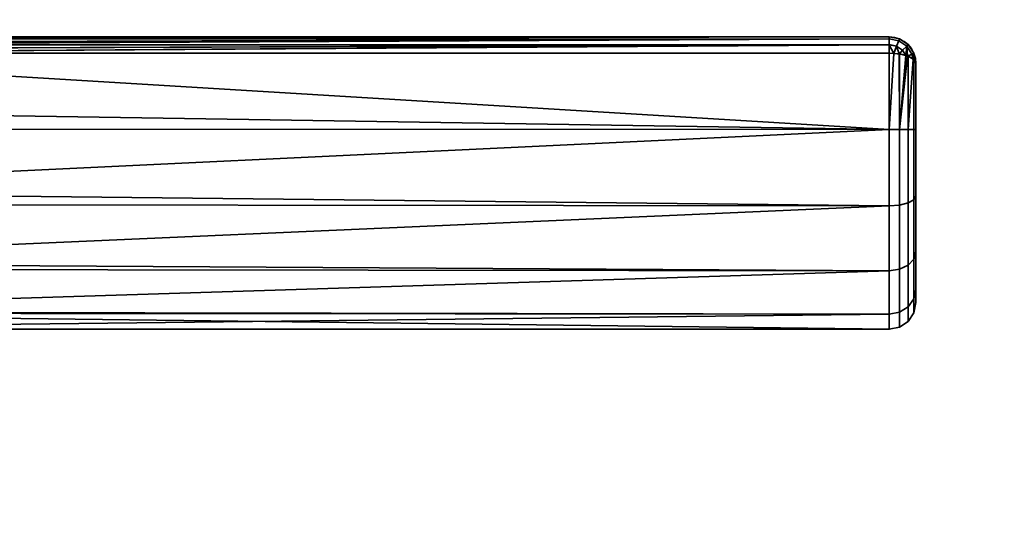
# Model space of a CAD drawing. Header units: millimetres. Extents: x -590 to 3690, y -120 to 127.
# Tile 335 of 656: x 1139 to 1213, y 35 to 72. Entities that reach past the tile are written whole.
import ezdxf

# ---------------------------------------------------------------- set-up
doc = ezdxf.new("R2010")
doc.units = ezdxf.units.MM
doc.layers.add('152', color=7, linetype='Continuous', true_color=0xffffff)

# ---------------------------------------------------------------- blocks, each defined once
blk = doc.blocks.new('UG_SURFACE_002')
at = {"layer": '152', "color": 252, "linetype": 'Continuous', "lineweight": 35}
for points in [[(2165, -31.2, 2203), (2165, 108.2, 2203), (835, 108.2, 2203), (835, -31.2, 2203)], [(985, -31.2, 2053), (985, 108.2, 2053), (2015, 108.2, 2053), (2015, -31.2, 2053)]]:
    blk.add_3dface(points, dxfattribs=at)
blk = doc.blocks.new('UG_SURFACE_082')
at = {"layer": '152', "color": 43, "linetype": 'Continuous', "lineweight": 35}
for points in [[(1204, 71, 1116), (1204, 71, 1092), (1109, 71, 1092.051), (1109, 71, 1115.949)], [(1204, 71, 1092), (1109.002, 71, 1092), (1109, 71, 1092.051)], [(1109, 71, 1115.949), (1109.002, 71, 1116), (1204, 71, 1116)], [(1204, 71, 1116), (1109.002, 71, 1116), (1109.07, 70.888, 1116.66)], [(1109.07, 70.888, 1091.34), (1109.002, 71, 1092), (1204, 71, 1092)], [(1109.07, 70.888, 1116.66), (1109.081, 70.853, 1116.723), (1204, 71, 1116)], [(1204, 71, 1092), (1109.081, 70.853, 1091.277), (1109.07, 70.888, 1091.34)], [(1204, 71, 1116), (1109.081, 70.853, 1116.723), (1109.087, 70.835, 1116.757)], [(1109.087, 70.835, 1091.243), (1109.081, 70.853, 1091.277), (1204, 71, 1092)], [(1109.087, 70.835, 1116.757), (1204, 70.847, 1116.764), (1204, 71, 1116)], [(1204, 71, 1092), (1204, 70.847, 1091.236), (1109.087, 70.835, 1091.243)], [(1204, 70.846, 1116.768), (1204, 70.847, 1116.764), (1109.087, 70.835, 1116.757)], [(1109.169, 70.566, 1090.757), (1109.087, 70.835, 1091.243), (1204, 70.847, 1091.236)], [(1204, 70.846, 1116.768), (1109.087, 70.835, 1116.757), (1109.169, 70.566, 1117.244)], [(1204, 70.847, 1091.236), (1109.206, 70.416, 1090.621), (1109.169, 70.566, 1090.757)], [(1109.169, 70.566, 1117.244), (1109.206, 70.416, 1117.379), (1204, 70.846, 1116.768)], [(1109.21, 70.399, 1090.607), (1109.206, 70.416, 1090.621), (1204, 70.847, 1091.236)], [(1204, 70.846, 1116.768), (1109.206, 70.416, 1117.379), (1109.21, 70.399, 1117.393)], [(1204, 70.847, 1091.236), (1204, 70.846, 1091.232), (1109.21, 70.399, 1090.607)], [(1109.21, 70.399, 1117.393), (1204, 70.415, 1117.411), (1204, 70.846, 1116.768)], [(1204, 70.846, 1091.232), (1204, 70.415, 1090.589), (1109.21, 70.399, 1090.607)], [(1204, 70.41, 1117.419), (1204, 70.415, 1117.411), (1109.21, 70.399, 1117.393)], [(1109.289, 70.067, 1090.308), (1109.21, 70.399, 1090.607), (1204, 70.415, 1090.589)], [(1204, 70.41, 1117.419), (1109.21, 70.399, 1117.393), (1109.289, 70.067, 1117.692)], [(1204, 70.415, 1090.589), (1109.35, 69.783, 1090.16), (1109.289, 70.067, 1090.308)], [(1109.289, 70.067, 1117.692), (1109.35, 69.783, 1117.84), (1204, 70.41, 1117.419)], [(1109.353, 69.769, 1090.154), (1109.35, 69.783, 1090.16), (1204, 70.415, 1090.589)], [(1204, 70.41, 1117.419), (1109.35, 69.783, 1117.84), (1109.353, 69.769, 1117.846)], [(1204, 70.415, 1090.589), (1204, 70.41, 1090.581), (1109.353, 69.769, 1090.154)], [(1109.353, 69.769, 1117.846), (1204, 69.769, 1117.846), (1204, 70.41, 1117.419)], [(1204, 70.41, 1090.581), (1204, 69.769, 1090.154), (1109.353, 69.769, 1090.154)], [(1204.707, 70.706, 1116.768), (1204.765, 70.848, 1116), (1204, 71, 1116), (1204, 70.847, 1116.764)], [(1204, 70.847, 1091.236), (1204, 71, 1092), (1204.765, 70.848, 1092), (1204.707, 70.706, 1091.232)], [(1204, 71, 1092), (1204, 71, 1116), (1204.765, 70.848, 1116), (1204.765, 70.848, 1092)], [(1204, 70.847, 1116.764), (1204, 70.846, 1116.768), (1204.707, 70.706, 1116.768)], [(1204.707, 70.706, 1091.232), (1204, 70.846, 1091.232), (1204, 70.847, 1091.236)], [(1204.539, 70.302, 1117.419), (1204.707, 70.706, 1116.768), (1204, 70.846, 1116.768), (1204, 70.415, 1117.411)], [(1204, 70.415, 1090.589), (1204, 70.846, 1091.232), (1204.707, 70.706, 1091.232), (1204.539, 70.302, 1090.581)], [(1204, 70.415, 1117.411), (1204, 70.41, 1117.419), (1204.539, 70.302, 1117.419)], [(1204.539, 70.302, 1090.581), (1204, 70.41, 1090.581), (1204, 70.415, 1090.589)], [(1204, 70.41, 1117.419), (1204, 69.769, 1117.846), (1204.339, 69.743, 1117.784)], [(1204.339, 69.743, 1117.784), (1204.539, 70.302, 1117.419), (1204, 70.41, 1117.419)], [(1204, 70.41, 1090.581), (1204.539, 70.302, 1090.581), (1204.339, 69.743, 1090.216)], [(1204.339, 69.743, 1090.216), (1204, 69.769, 1090.154), (1204, 70.41, 1090.581)], [(1204.539, 70.302, 1117.419), (1204.997, 69.997, 1117.419), (1205.306, 70.306, 1116.768), (1204.707, 70.706, 1116.768)], [(1204.707, 70.706, 1091.232), (1205.306, 70.306, 1091.232), (1204.997, 69.997, 1090.581), (1204.539, 70.302, 1090.581)], [(1204.707, 70.706, 1116.768), (1205.306, 70.306, 1116.768), (1205.414, 70.414, 1116), (1204.765, 70.848, 1116)], [(1204.765, 70.848, 1092), (1205.414, 70.414, 1092), (1205.306, 70.306, 1091.232), (1204.707, 70.706, 1091.232)], [(1204.765, 70.848, 1092), (1204.765, 70.848, 1116), (1205.414, 70.414, 1116), (1205.414, 70.414, 1092)], [(1205.306, 70.306, 1116.768), (1205.706, 69.707, 1116.768), (1205.848, 69.765, 1116), (1205.414, 70.414, 1116)], [(1205.414, 70.414, 1092), (1205.848, 69.765, 1092), (1205.706, 69.707, 1091.232), (1205.306, 70.306, 1091.232)], [(1205.414, 70.414, 1092), (1205.414, 70.414, 1116), (1205.848, 69.765, 1116), (1205.848, 69.765, 1092)], [(1204, 64.025, 1089), (1106, 65.568, 1089.082), (1109.353, 69.769, 1090.154)], [(1109.353, 69.769, 1117.846), (1106, 65.568, 1118.918), (1204, 64.025, 1119)], [(1204, 64.025, 1119), (1204, 69.769, 1117.846), (1109.353, 69.769, 1117.846)], [(1109.353, 69.769, 1090.154), (1204, 69.769, 1090.154), (1204, 64.025, 1089)], [(1204, 64.025, 1089), (1204, 69.769, 1090.154), (1204.339, 69.743, 1090.216)], [(1204.339, 69.743, 1117.784), (1204, 69.769, 1117.846), (1204, 64.025, 1119)], [(1204, 64.025, 1119), (1204.765, 64.025, 1118.848), (1204.729, 69.713, 1117.712), (1204.339, 69.743, 1117.784)], [(1204.339, 69.743, 1090.216), (1204.729, 69.713, 1090.288), (1204.765, 64.025, 1089.152), (1204, 64.025, 1089)], [(1204.539, 70.302, 1117.419), (1204.339, 69.743, 1117.784), (1204.729, 69.713, 1117.712)], [(1204.729, 69.713, 1090.288), (1204.339, 69.743, 1090.216), (1204.539, 70.302, 1090.581)], [(1204.729, 69.713, 1117.712), (1204.997, 69.997, 1117.419), (1204.539, 70.302, 1117.419)], [(1204.539, 70.302, 1090.581), (1204.997, 69.997, 1090.581), (1204.729, 69.713, 1090.288)], [(1204.997, 69.997, 1117.419), (1204.729, 69.713, 1117.712), (1204.765, 69.711, 1117.706)], [(1204.765, 69.711, 1090.294), (1204.729, 69.713, 1090.288), (1204.997, 69.997, 1090.581)], [(1204.765, 64.025, 1118.848), (1204.765, 69.711, 1117.706), (1204.729, 69.713, 1117.712)], [(1204.729, 69.713, 1090.288), (1204.765, 69.711, 1090.294), (1204.765, 64.025, 1089.152)], [(1204.765, 69.711, 1117.706), (1205.245, 69.587, 1117.41), (1204.997, 69.997, 1117.419)], [(1204.997, 69.997, 1090.581), (1205.245, 69.587, 1090.59), (1204.765, 69.711, 1090.294)], [(1204.765, 64.025, 1089.152), (1204.765, 69.711, 1090.294), (1205.245, 69.587, 1090.59)], [(1205.245, 69.587, 1117.41), (1204.765, 69.711, 1117.706), (1204.765, 64.025, 1118.848)], [(1205.306, 70.306, 1116.768), (1204.997, 69.997, 1117.419), (1205.245, 69.587, 1117.41)], [(1205.245, 69.587, 1090.59), (1204.997, 69.997, 1090.581), (1205.306, 70.306, 1091.232)], [(1205.245, 69.587, 1117.41), (1205.369, 69.556, 1117.333), (1205.306, 70.306, 1116.768)], [(1205.306, 70.306, 1091.232), (1205.369, 69.556, 1090.667), (1205.245, 69.587, 1090.59)], [(1205.369, 69.556, 1117.333), (1205.706, 69.707, 1116.768), (1205.306, 70.306, 1116.768)], [(1205.306, 70.306, 1091.232), (1205.706, 69.707, 1091.232), (1205.369, 69.556, 1090.667)], [(1205.706, 69.707, 1116.768), (1205.369, 69.556, 1117.333), (1205.414, 69.544, 1117.305)], [(1205.414, 69.544, 1090.695), (1205.369, 69.556, 1090.667), (1205.706, 69.707, 1091.232)], [(1205.414, 69.544, 1117.305), (1205.806, 69.318, 1116.764), (1205.706, 69.707, 1116.768)], [(1205.706, 69.707, 1091.232), (1205.806, 69.318, 1091.236), (1205.414, 69.544, 1090.695)], [(1205.848, 69.765, 1116), (1205.706, 69.707, 1116.768), (1205.806, 69.318, 1116.764)], [(1205.806, 69.318, 1091.236), (1205.706, 69.707, 1091.232), (1205.848, 69.765, 1092)], [(1205.806, 69.318, 1116.764), (1205.848, 69.294, 1116.706), (1205.848, 69.765, 1116)], [(1205.848, 69.765, 1092), (1205.848, 69.294, 1091.293), (1205.806, 69.318, 1091.236)], [(1205.848, 69.294, 1116.706), (1206, 69, 1116), (1205.848, 69.765, 1116)], [(1205.848, 69.765, 1092), (1206, 69, 1092), (1205.848, 69.294, 1091.293)], [(1205.848, 69.765, 1092), (1205.848, 69.765, 1116), (1206, 69, 1116), (1206, 69, 1092)], [(1205.369, 69.556, 1117.333), (1205.245, 69.587, 1117.41), (1204.765, 64.025, 1118.848)], [(1205.245, 69.587, 1090.59), (1205.369, 69.556, 1090.667), (1204.765, 64.025, 1089.152)], [(1204.765, 64.025, 1118.848), (1205.414, 64.024, 1118.414), (1205.414, 69.544, 1117.305), (1205.369, 69.556, 1117.333)], [(1205.369, 69.556, 1090.667), (1205.414, 69.544, 1090.695), (1205.414, 64.024, 1089.586), (1204.765, 64.025, 1089.152)], [(1205.414, 64.024, 1089.586), (1205.414, 69.544, 1090.695), (1205.806, 69.318, 1091.236)], [(1205.806, 69.318, 1116.764), (1205.414, 69.544, 1117.305), (1205.414, 64.024, 1118.414)], [(1205.414, 64.024, 1118.414), (1205.848, 64.023, 1117.765), (1205.848, 69.294, 1116.706), (1205.806, 69.318, 1116.764)], [(1205.806, 69.318, 1091.236), (1205.848, 69.294, 1091.293), (1205.848, 64.023, 1090.235), (1205.414, 64.024, 1089.586)], [(1206, 69, 1092), (1206, 64.022, 1091), (1205.848, 64.023, 1090.235), (1205.848, 69.294, 1091.293)], [(1206, 64.022, 1117), (1206, 69, 1116), (1205.848, 69.294, 1116.706), (1205.848, 64.023, 1117.765)], [(1206, 69, 1092), (1206, 69, 1116), (1206, 64.022, 1117), (1206, 59.04, 1116.017)], [(1206, 59.04, 1091.983), (1206, 64.022, 1091), (1206, 69, 1092), (1206, 59.04, 1116.017)], [(1204, 64.025, 1089), (1106, 64.051, 1089.242), (1106, 65.568, 1089.082)], [(1106, 65.568, 1118.918), (1106, 64.051, 1118.758), (1204, 64.025, 1119)], [(1204, 64.025, 1119), (1106, 64.051, 1118.758), (1106, 59.365, 1118.266)], [(1106, 59.365, 1089.734), (1106, 64.051, 1089.242), (1204, 64.025, 1089)], [(1106, 59.365, 1118.266), (1204, 58.277, 1117.865), (1204, 64.025, 1119)], [(1204, 64.025, 1089), (1204, 58.277, 1090.135), (1106, 59.365, 1089.734)], [(1204.765, 64.025, 1089.152), (1204.765, 58.335, 1090.275), (1204, 58.277, 1090.135), (1204, 64.025, 1089)], [(1204.765, 58.335, 1117.725), (1204.765, 64.025, 1118.848), (1204, 64.025, 1119), (1204, 58.277, 1117.865)], [(1205.414, 64.024, 1089.586), (1205.414, 58.501, 1090.676), (1204.765, 58.335, 1090.275), (1204.765, 64.025, 1089.152)], [(1205.414, 58.501, 1117.324), (1205.414, 64.024, 1118.414), (1204.765, 64.025, 1118.848), (1204.765, 58.335, 1117.725)], [(1205.848, 64.023, 1090.235), (1205.848, 58.748, 1091.276), (1205.414, 58.501, 1090.676), (1205.414, 64.024, 1089.586)], [(1205.848, 58.748, 1116.724), (1205.848, 64.023, 1117.765), (1205.414, 64.024, 1118.414), (1205.414, 58.501, 1117.324)], [(1206, 64.022, 1091), (1206, 59.04, 1091.983), (1205.848, 58.748, 1091.276), (1205.848, 64.023, 1090.235)], [(1206, 59.04, 1116.017), (1206, 64.022, 1117), (1205.848, 64.023, 1117.765), (1205.848, 58.748, 1116.724)], [(1204, 58.277, 1090.135), (1106, 58.376, 1090.305), (1106, 59.365, 1089.734)], [(1106, 59.365, 1118.266), (1106, 58.376, 1117.695), (1204, 58.277, 1117.865)], [(1205.848, 58.748, 1091.276), (1205.848, 54.275, 1094.258), (1205.414, 53.816, 1093.799), (1205.414, 58.501, 1090.676)], [(1205.848, 54.275, 1113.742), (1205.848, 58.748, 1116.724), (1205.414, 58.501, 1117.324), (1205.414, 53.816, 1114.201)], [(1206, 59.04, 1091.983), (1206, 54.815, 1094.8), (1205.848, 54.275, 1094.258), (1205.848, 58.748, 1091.276)], [(1206, 54.815, 1113.2), (1206, 59.04, 1116.017), (1205.848, 58.748, 1116.724), (1205.848, 54.275, 1113.742)], [(1206, 54.815, 1094.8), (1206, 59.04, 1116.017), (1206, 54.815, 1113.2)], [(1206, 54.815, 1094.8), (1206, 59.04, 1091.983), (1206, 59.04, 1116.017)], [(1204, 58.277, 1117.865), (1106, 58.376, 1117.695), (1106, 53.963, 1115.147)], [(1106, 53.963, 1092.853), (1106, 58.376, 1090.305), (1204, 58.277, 1090.135)], [(1106, 53.963, 1115.147), (1204, 53.402, 1114.615), (1204, 58.277, 1117.865)], [(1204, 58.277, 1090.135), (1204, 53.402, 1093.385), (1106, 53.963, 1092.853)], [(1204.765, 58.335, 1090.275), (1204.765, 53.51, 1093.492), (1204, 53.402, 1093.385), (1204, 58.277, 1090.135)], [(1204.765, 53.51, 1114.508), (1204.765, 58.335, 1117.725), (1204, 58.277, 1117.865), (1204, 53.402, 1114.615)], [(1205.414, 58.501, 1090.676), (1205.414, 53.816, 1093.799), (1204.765, 53.51, 1093.492), (1204.765, 58.335, 1090.275)], [(1205.414, 53.816, 1114.201), (1205.414, 58.501, 1117.324), (1204.765, 58.335, 1117.725), (1204.765, 53.51, 1114.508)], [(1206, 54.815, 1094.8), (1206, 51.992, 1099.02), (1205.848, 51.285, 1098.727), (1205.848, 54.275, 1094.258)], [(1206, 51.992, 1108.98), (1206, 54.815, 1113.2), (1205.848, 54.275, 1113.742), (1205.848, 51.285, 1109.273)], [(1206, 54.815, 1113.2), (1206, 51.992, 1108.98), (1206, 51, 1104)], [(1206, 51, 1104), (1206, 51.992, 1099.02), (1206, 54.815, 1094.8), (1206, 54.815, 1113.2)], [(1205.848, 54.275, 1094.258), (1205.848, 51.285, 1098.727), (1205.414, 50.685, 1098.478), (1205.414, 53.816, 1093.799)], [(1205.848, 51.285, 1109.273), (1205.848, 54.275, 1113.742), (1205.414, 53.816, 1114.201), (1205.414, 50.685, 1109.522)], [(1204, 53.402, 1093.385), (1106, 53.516, 1093.467), (1106, 53.963, 1092.853)], [(1106, 53.963, 1115.147), (1106, 53.516, 1114.532), (1204, 53.402, 1114.615)], [(1204, 53.402, 1114.615), (1106, 53.516, 1114.532), (1106, 50.297, 1110.101)], [(1106, 50.297, 1097.899), (1106, 53.516, 1093.467), (1204, 53.402, 1093.385)], [(1106, 50.297, 1110.101), (1204, 50.144, 1109.746), (1204, 53.402, 1114.615)], [(1106, 50.297, 1097.899), (1204, 53.402, 1093.385), (1204, 50.144, 1098.254)], [(1204.765, 53.51, 1093.492), (1204.765, 50.285, 1098.312), (1204, 50.144, 1098.254), (1204, 53.402, 1093.385)], [(1204.765, 50.285, 1109.688), (1204.765, 53.51, 1114.508), (1204, 53.402, 1114.615), (1204, 50.144, 1109.746)], [(1205.414, 53.816, 1093.799), (1205.414, 50.685, 1098.478), (1204.765, 50.285, 1098.312), (1204.765, 53.51, 1093.492)], [(1205.414, 50.685, 1109.522), (1205.414, 53.816, 1114.201), (1204.765, 53.51, 1114.508), (1204.765, 50.285, 1109.688)], [(1206, 51.992, 1099.02), (1206, 51, 1104), (1205.848, 50.235, 1104), (1205.848, 51.285, 1098.727)], [(1206, 51, 1104), (1206, 51.992, 1108.98), (1205.848, 51.285, 1109.273), (1205.848, 50.235, 1104)], [(1205.848, 51.285, 1098.727), (1205.848, 50.235, 1104), (1205.414, 49.586, 1104), (1205.414, 50.685, 1098.478)], [(1205.848, 50.235, 1104), (1205.848, 51.285, 1109.273), (1205.414, 50.685, 1109.522), (1205.414, 49.586, 1104)], [(1205.414, 50.685, 1098.478), (1205.414, 49.586, 1104), (1204.765, 49.152, 1104), (1204.765, 50.285, 1098.312)], [(1205.414, 49.586, 1104), (1205.414, 50.685, 1109.522), (1204.765, 50.285, 1109.688), (1204.765, 49.152, 1104)], [(1204, 50.144, 1098.254), (1106, 50.218, 1098.27), (1106, 50.297, 1097.899)], [(1106, 50.297, 1110.101), (1106, 50.218, 1109.73), (1204, 50.144, 1109.746)], [(1204, 50.144, 1109.746), (1106, 50.218, 1109.73), (1106, 49, 1104)], [(1204, 49, 1104), (1106, 49, 1104), (1106, 50.218, 1098.27)], [(1106, 50.218, 1098.27), (1204, 50.144, 1098.254), (1204, 49, 1104)], [(1106, 49, 1104), (1204, 49, 1104), (1204, 50.144, 1109.746)], [(1204.765, 50.285, 1098.312), (1204.765, 49.152, 1104), (1204, 49, 1104), (1204, 50.144, 1098.254)], [(1204.765, 49.152, 1104), (1204.765, 50.285, 1109.688), (1204, 50.144, 1109.746), (1204, 49, 1104)]]:
    blk.add_3dface(points, dxfattribs=at)
blk = doc.blocks.new('UG_SURFACE_097')
at = {"layer": '152', "color": 254, "linetype": 'Continuous', "lineweight": 35}
for points in [[(1999.75, -35, 2033.25), (1999.75, 111.75, 2033.25), (1000.25, 111.75, 2033.25), (1000.25, -35, 2033.25)], [(1975.75, 106.75, 2009.25), (1975.75, 5, 2009.25), (1024.25, 5, 2009.25), (1024.25, 106.75, 2009.25)]]:
    blk.add_3dface(points, dxfattribs=at)
blk = doc.blocks.new('UG_SURFACE_098')
at = {"layer": '152', "color": 7, "linetype": 'Continuous', "lineweight": 35}
for points in [[(1975.75, 5, 2009.25), (1975.75, 106.75, 2009.25), (1024.25, 106.75, 2009.25), (1024.25, 5, 2009.25)], [(1024.5, 5, 2009), (1024.5, 106.75, 2009), (1975.5, 106.75, 2009), (1975.5, 5, 2009)]]:
    blk.add_3dface(points, dxfattribs=at)

msp = doc.modelspace()

# ---------------------------------------------------------------- linework, layer by layer
at = {"layer": '152', "color": 252, "linetype": 'Continuous', "lineweight": -3, "true_color": 0x939598}
for p, q in [((1109.002, 71, 1116), (1204, 71, 1116)), ((1204, 71, 1092), (1109.002, 71, 1092)), ((1204, 71, 1116), (1204, 71, 1092)), ((1204, 69.769, 1117.846), (1109.353, 69.769, 1117.846)), ((1109.353, 69.769, 1090.154), (1204, 69.769, 1090.154)), ((1206, 69, 1092), (1206, 69, 1116))]:
    msp.add_line(p, q, dxfattribs=at)
at = {"layer": '152', "color": 252, "linetype": 'Continuous', "lineweight": -3, "true_color": 0x939598, "extrusion": (0, 0, -1)}
msp.add_arc((-1204, 69, -1092), 2, 90, 180, dxfattribs=at)
at = {"layer": '152', "color": 252, "linetype": 'Continuous', "lineweight": -3, "true_color": 0x939598, "extrusion": (1, 0, 0)}
for centre, radius, start, end in [((69, 1092, 1204), 2, 292.61986, 0), ((69, 1116, 1204), 2, 0, 67.38014), ((64, 1104, 1206), 13, 67.38014, 292.61986)]:
    msp.add_arc(centre, radius, start, end, dxfattribs=at)
at = {"layer": '152', "color": 252, "linetype": 'Continuous', "lineweight": -3, "true_color": 0x939598}
msp.add_arc((1204, 69, 1116), 2, 0, 90, dxfattribs=at)
at = {"layer": '152', "color": 252, "linetype": 'Continuous', "lineweight": -3, "true_color": 0x939598, "extrusion": (0, -0.923077, -0.384615)}
msp.add_arc((1204, 981.462, -483.692), 2, 270, 0, dxfattribs=at)
at = {"layer": '152', "color": 252, "linetype": 'Continuous', "lineweight": -3, "true_color": 0x939598, "extrusion": (0, -0.923077, 0.384615)}
msp.add_arc((1204, 1056.692, 365.538), 2, 0, 90, dxfattribs=at)
at = {"layer": '152', "color": 252, "linetype": 'Continuous', "lineweight": -3, "true_color": 0x939598, "extrusion": (-1, 0, 0)}
msp.add_arc((-64, 1104, -1204), 15, 247.38014, 112.61986, dxfattribs=at)

# ---------------------------------------------------------------- block references
at = {"layer": '152', "color": 252, "linetype": 'Continuous', "lineweight": -3, "true_color": 0x939598}
for name in ['UG_SURFACE_098', 'UG_SURFACE_097', 'UG_SURFACE_002', 'UG_SURFACE_082']:
    msp.add_blockref(name, (0, 0), dxfattribs=at)

doc.saveas('drawing.dxf')
